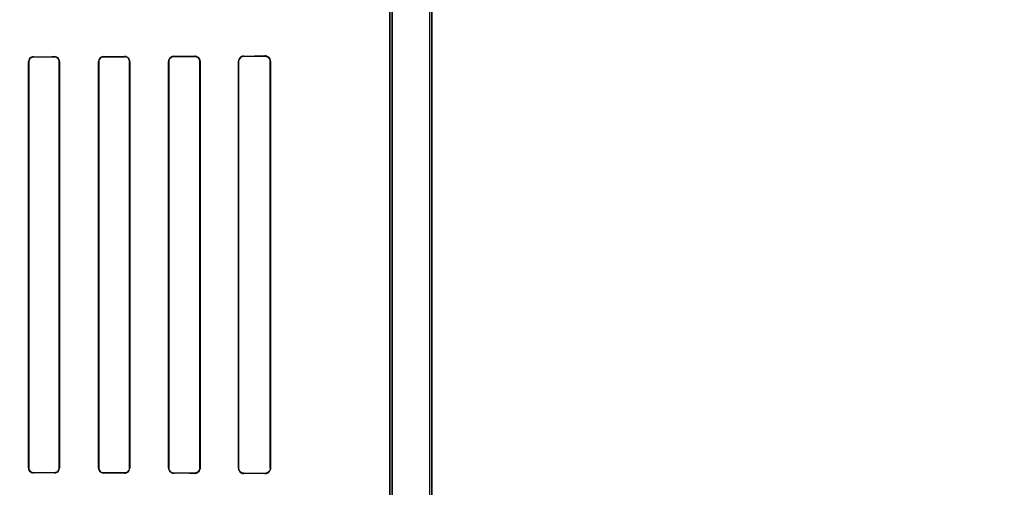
# Model space of a CAD drawing. Header units: millimetres. Extents: x 0 to 297, y 0 to 210.
# Tile 433 of 499: x 242.733 to 243.225, y 157.54 to 157.774. Entities that reach past the tile are written whole.
import ezdxf

# ---------------------------------------------------------------- set-up
doc = ezdxf.new("R2010")
doc.units = ezdxf.units.MM
doc.header["$LTSCALE"] = 16.335
doc.layers.get('0').update_dxf_attribs({"linetype": 'CONTINUOUS'})
for name, color, linetype in [('AXES_REF', 7, 'CONTINUOUS'), ('INTFCLR_1', 7, 'CONTINUOUS'), ('INTFCLR_72935', 7, 'CONTINUOUS')]:
    doc.layers.add(name, color=color, linetype=linetype)

msp = doc.modelspace()

# ---------------------------------------------------------------- linework, layer by layer
at = {"color": 7, "linetype": 'Continuous'}
for radius in [6.78708, 6.7865, 6.74304]:
    msp.add_circle((241.48891, 154.71146), radius, dxfattribs=at)
for radius, start, end in [(6.72, 278.277129, 261.722871), (6.874, 113.082692, 346.830891)]:
    msp.add_arc((241.48891, 154.71146), radius, start, end, dxfattribs=at)
at = {"layer": 'AXES_REF', "color": 9, "linetype": 'Continuous'}
msp.add_circle((241.48891, 154.71146), 4.15, dxfattribs=at)
msp.add_arc((241.48891, 154.71146), 6.19116, 94.411812, 85.588188, dxfattribs=at)
at = {"layer": 'INTFCLR_1', "color": 6, "linetype": 'Continuous'}
for p, q in [((242.93796, 159.03047), (242.93796, 157.16145)), ((242.93919, 159.03045), (242.93919, 157.16145)), ((242.91819, 158.37777), (242.91819, 157.53414)), ((242.91943, 157.53414), (242.91943, 158.37777)), ((242.73796, 157.75295), (242.73796, 157.54995)), ((242.73804, 157.75295), (242.73804, 157.54995)), ((242.7532, 157.54995), (242.7532, 157.75295)), ((242.75329, 157.54995), (242.75329, 157.75295)), ((242.77287, 157.75295), (242.77287, 157.54995)), ((242.77296, 157.75295), (242.77296, 157.54995)), ((242.78829, 157.54995), (242.78829, 157.75295)), ((242.78838, 157.54995), (242.78838, 157.75295)), ((242.80777, 157.75295), (242.80777, 157.54995)), ((242.80787, 157.75295), (242.80787, 157.54995)), ((242.82339, 157.54995), (242.82339, 157.75295)), ((242.8235, 157.54995), (242.8235, 157.75295)), ((242.84263, 157.75295), (242.84263, 157.54995)), ((242.84275, 157.75295), (242.84275, 157.54995)), ((242.85853, 157.54995), (242.85853, 157.75295)), ((242.85866, 157.54995), (242.85866, 157.75295))]:
    msp.add_line(p, q, dxfattribs=at)
at = {"layer": 'INTFCLR_1', "color": 9, "linetype": 'Continuous'}
for p, q in [((242.74036, 157.75528), (242.74036, 157.75536)), ((242.75086, 157.75538), (242.75086, 157.7553)), ((242.77536, 157.75535), (242.77536, 157.75544)), ((242.78586, 157.75547), (242.78586, 157.75538)), ((242.81036, 157.75545), (242.81036, 157.75555)), ((242.82086, 157.75559), (242.82086, 157.75548)), ((242.84536, 157.75557), (242.84536, 157.75569)), ((242.85586, 157.75574), (242.85586, 157.75562)), ((242.73796, 157.75295), (242.73804, 157.75295)), ((242.7532, 157.75295), (242.75329, 157.75295)), ((242.77287, 157.75295), (242.77296, 157.75295)), ((242.78829, 157.75295), (242.78838, 157.75295)), ((242.80777, 157.75295), (242.80787, 157.75295)), ((242.82339, 157.75295), (242.8235, 157.75295)), ((242.84263, 157.75295), (242.84275, 157.75295)), ((242.85853, 157.75295), (242.85866, 157.75295)), ((242.73804, 157.54995), (242.73796, 157.54995)), ((242.75329, 157.54995), (242.7532, 157.54995)), ((242.77296, 157.54995), (242.77287, 157.54995)), ((242.78838, 157.54995), (242.78829, 157.54995)), ((242.80787, 157.54995), (242.80777, 157.54995)), ((242.8235, 157.54995), (242.82339, 157.54995)), ((242.84275, 157.54995), (242.84263, 157.54995)), ((242.85866, 157.54995), (242.85853, 157.54995)), ((242.74036, 157.54755), (242.74036, 157.54763)), ((242.75086, 157.54761), (242.75086, 157.54753)), ((242.77536, 157.54747), (242.77536, 157.54756)), ((242.78586, 157.54753), (242.78586, 157.54744)), ((242.81036, 157.54736), (242.81036, 157.54746)), ((242.82086, 157.54743), (242.82086, 157.54732)), ((242.84536, 157.54722), (242.84536, 157.54734)), ((242.85586, 157.54729), (242.85586, 157.54717))]:
    msp.add_line(p, q, dxfattribs=at)
at = {"layer": 'INTFCLR_1', "color": 7, "linetype": 'Continuous'}
msp.add_lwpolyline([(242.82173, 157.54747), (242.82164, 157.54744), (242.82155, 157.54741), (242.82145, 157.54739), (242.82136, 157.54737), (242.82126, 157.54735), (242.82116, 157.54734), (242.82106, 157.54733), (242.82096, 157.54732), (242.82086, 157.54732)], dxfattribs=at)
at = {"layer": 'INTFCLR_1', "color": 6, "linetype": 'Continuous'}
for centre, major_axis, start_param, end_param in [((242.55311, 157.75645), (0.36509, 0), -1.032246, -0.998394), ((242.55311, 157.75645), (0.38609, 0), -1.064439, -1.033062), ((242.55311, 157.75645), (0.36509, 0), -0.9163, -0.879521), ((242.55311, 157.75645), (0.38609, 0), -0.9574, -0.923735), ((242.55311, 157.75645), (0.36509, 0), -0.788898, -0.747504), ((242.55311, 157.75645), (0.38609, 0), -0.841558, -0.804464), ((242.55311, 157.75645), (0.36509, 0), -0.642675, -0.593022), ((242.55311, 157.75645), (0.38609, 0), -0.712156, -0.66947), ((242.55311, 157.54645), (0.38609, 0), 1.033062, 1.064439), ((242.55311, 157.54645), (0.36509, 0), 0.998394, 1.032246), ((242.55311, 157.54645), (0.38609, 0), 0.923735, 0.9574), ((242.55311, 157.54645), (0.36509, 0), 0.879521, 0.9163), ((242.55311, 157.54645), (0.38609, 0), 0.804464, 0.841558), ((242.55311, 157.54645), (0.36509, 0), 0.747504, 0.788898), ((242.55311, 157.54645), (0.38609, 0), 0.66947, 0.712156), ((242.55311, 157.54645), (0.36509, 0), 0.593022, 0.642675)]:
    msp.add_ellipse(centre, major_axis=major_axis, ratio=0.003491, start_param=start_param, end_param=end_param, dxfattribs=at)
for points, knots in [([(242.74036, 157.75536), (242.73978, 157.75536), (242.73851, 157.75488), (242.73796, 157.7536), (242.73796, 157.75295)], [0, 0, 0, 0, 0.47334, 1, 1, 1, 1]), ([(242.74036, 157.75528), (242.73988, 157.75528), (242.73867, 157.75491), (242.73804, 157.75366), (242.73804, 157.75295)], [0, 0, 0, 0, 0.401644, 1, 1, 1, 1]), ([(242.75329, 157.75295), (242.75329, 157.75347), (242.75288, 157.75475), (242.75158, 157.75539), (242.75086, 157.75538)], [0, 0, 0, 0, 0.419413, 1, 1, 1, 1]), ([(242.7532, 157.75295), (242.7532, 157.75346), (242.75281, 157.75469), (242.75155, 157.7553), (242.75086, 157.7553)], [0, 0, 0, 0, 0.422805, 1, 1, 1, 1]), ([(242.77536, 157.75544), (242.77489, 157.75544), (242.7736, 157.75509), (242.77287, 157.75374), (242.77287, 157.75295)], [0, 0, 0, 0, 0.373746, 1, 1, 1, 1]), ([(242.77536, 157.75535), (242.77491, 157.75535), (242.77367, 157.75501), (242.77296, 157.75372), (242.77296, 157.75295)], [0, 0, 0, 0, 0.369219, 1, 1, 1, 1]), ([(242.78838, 157.75295), (242.78838, 157.75347), (242.78798, 157.75479), (242.78662, 157.75548), (242.78586, 157.75547)], [0, 0, 0, 0, 0.405294, 1, 1, 1, 1]), ([(242.78829, 157.75295), (242.78829, 157.75346), (242.78789, 157.75473), (242.78658, 157.75538), (242.78586, 157.75538)], [0, 0, 0, 0, 0.4116, 1, 1, 1, 1]), ([(242.81036, 157.75555), (242.80984, 157.75555), (242.80849, 157.75515), (242.80777, 157.75375), (242.80777, 157.75295)], [0, 0, 0, 0, 0.394588, 1, 1, 1, 1]), ([(242.81036, 157.75545), (242.80984, 157.75545), (242.80854, 157.75504), (242.80787, 157.7537), (242.80787, 157.75295)], [0, 0, 0, 0, 0.409287, 1, 1, 1, 1]), ([(242.8235, 157.75295), (242.8235, 157.75346), (242.82312, 157.75483), (242.82169, 157.75559), (242.82086, 157.75559)], [0, 0, 0, 0, 0.376083, 1, 1, 1, 1]), ([(242.82339, 157.75295), (242.82339, 157.75346), (242.82301, 157.75478), (242.82164, 157.75549), (242.82086, 157.75548)], [0, 0, 0, 0, 0.392608, 1, 1, 1, 1]), ([(242.84536, 157.75569), (242.84485, 157.75569), (242.84344, 157.75531), (242.84263, 157.75383), (242.84263, 157.75295)], [0, 0, 0, 0, 0.364649, 1, 1, 1, 1]), ([(242.84536, 157.75557), (242.84489, 157.75557), (242.84355, 157.75523), (242.84275, 157.75381), (242.84275, 157.75295)], [0, 0, 0, 0, 0.351042, 1, 1, 1, 1]), ([(242.85866, 157.75295), (242.85866, 157.75344), (242.85831, 157.75487), (242.85679, 157.75575), (242.85586, 157.75574)], [0, 0, 0, 0, 0.340507, 1, 1, 1, 1]), ([(242.85853, 157.75295), (242.85853, 157.75344), (242.85817, 157.75482), (242.85672, 157.75562), (242.85586, 157.75562)], [0, 0, 0, 0, 0.359845, 1, 1, 1, 1]), ([(242.73796, 157.54995), (242.73796, 157.54944), (242.73836, 157.54818), (242.73965, 157.54755), (242.74036, 157.54755)], [0, 0, 0, 0, 0.424164, 1, 1, 1, 1]), ([(242.73804, 157.54995), (242.73804, 157.54945), (242.73844, 157.54824), (242.73968, 157.54763), (242.74036, 157.54763)], [0, 0, 0, 0, 0.426865, 1, 1, 1, 1]), ([(242.75086, 157.54761), (242.75142, 157.54761), (242.75267, 157.54807), (242.7532, 157.54933), (242.7532, 157.54995)], [0, 0, 0, 0, 0.47417, 1, 1, 1, 1]), ([(242.75086, 157.54753), (242.75131, 157.54752), (242.75257, 157.54786), (242.75329, 157.54917), (242.75329, 157.54995)], [0, 0, 0, 0, 0.365847, 1, 1, 1, 1]), ([(242.77287, 157.54995), (242.77287, 157.54943), (242.77328, 157.54813), (242.77461, 157.54747), (242.77536, 157.54747)], [0, 0, 0, 0, 0.412854, 1, 1, 1, 1]), ([(242.77296, 157.54995), (242.77296, 157.54945), (242.77336, 157.54819), (242.77465, 157.54756), (242.77536, 157.54756)], [0, 0, 0, 0, 0.417006, 1, 1, 1, 1]), ([(242.78586, 157.54753), (242.78632, 157.54753), (242.78758, 157.54787), (242.78829, 157.54918), (242.78829, 157.54995)], [0, 0, 0, 0, 0.373842, 1, 1, 1, 1]), ([(242.78586, 157.54744), (242.78634, 157.54744), (242.78765, 157.5478), (242.78838, 157.54916), (242.78838, 157.54995)], [0, 0, 0, 0, 0.379371, 1, 1, 1, 1]), ([(242.80777, 157.54995), (242.80777, 157.54944), (242.80816, 157.54809), (242.80956, 157.54736), (242.81036, 157.54736)], [0, 0, 0, 0, 0.39343, 1, 1, 1, 1]), ([(242.80787, 157.54995), (242.80787, 157.54945), (242.80826, 157.54815), (242.8096, 157.54746), (242.81036, 157.54746)], [0, 0, 0, 0, 0.402384, 1, 1, 1, 1]), ([(242.82086, 157.54743), (242.82136, 157.54742), (242.82268, 157.54781), (242.82339, 157.54917), (242.82339, 157.54995)], [0, 0, 0, 0, 0.39382, 1, 1, 1, 1]), ([(242.84263, 157.54995), (242.84263, 157.54946), (242.843, 157.54805), (242.84447, 157.54722), (242.84536, 157.54722)], [0, 0, 0, 0, 0.358968, 1, 1, 1, 1]), ([(242.84275, 157.54995), (242.84275, 157.54946), (242.84312, 157.54811), (242.84453, 157.54734), (242.84536, 157.54734)], [0, 0, 0, 0, 0.373103, 1, 1, 1, 1]), ([(242.85586, 157.54717), (242.8564, 157.54716), (242.85785, 157.54757), (242.85866, 157.54907), (242.85866, 157.54995)], [0, 0, 0, 0, 0.380109, 1, 1, 1, 1]), ([(242.85853, 157.54995), (242.85853, 157.54947), (242.85817, 157.54809), (242.85672, 157.54729), (242.85586, 157.54729)], [0, 0, 0, 0, 0.359689, 1, 1, 1, 1])]:
    msp.add_open_spline(points, degree=3, knots=knots, dxfattribs=at)
at = {"layer": 'INTFCLR_1', "color": 7, "linetype": 'Continuous'}
msp.add_open_spline([(242.82086, 157.54732), (242.8214, 157.54732), (242.82277, 157.54773), (242.82351, 157.54915), (242.8235, 157.54995)], degree=3, knots=[0, 0, 0, 0, 0.401573, 1, 1, 1, 1], dxfattribs=at)
at = {"layer": 'INTFCLR_72935', "color": 6, "linetype": 'Continuous'}
for p, q in [((242.93796, 159.03048), (242.93796, 157.16145)), ((242.93919, 157.16145), (242.93919, 159.03045)), ((242.91819, 157.53209), (242.91819, 158.37982)), ((242.91943, 158.38107), (242.91943, 157.53084)), ((242.73796, 157.54995), (242.73796, 157.75295)), ((242.73804, 157.54995), (242.73804, 157.75295)), ((242.7532, 157.75295), (242.7532, 157.54995)), ((242.75329, 157.75295), (242.75329, 157.54995)), ((242.77287, 157.54995), (242.77287, 157.75295)), ((242.77296, 157.54995), (242.77296, 157.75295)), ((242.78829, 157.75295), (242.78829, 157.54995)), ((242.78838, 157.75295), (242.78838, 157.54995)), ((242.80777, 157.54995), (242.80777, 157.75295)), ((242.80787, 157.54995), (242.80787, 157.75295)), ((242.82339, 157.75295), (242.82339, 157.54995)), ((242.8235, 157.75295), (242.8235, 157.54995)), ((242.84263, 157.54995), (242.84263, 157.75295)), ((242.84275, 157.54995), (242.84275, 157.75295)), ((242.85853, 157.75295), (242.85853, 157.54995)), ((242.85866, 157.75295), (242.85866, 157.54995))]:
    msp.add_line(p, q, dxfattribs=at)
at = {"layer": 'INTFCLR_72935', "color": 9, "linetype": 'Continuous'}
for p, q in [((242.74036, 157.75536), (242.74036, 157.75528)), ((242.75086, 157.7553), (242.75086, 157.75538)), ((242.77536, 157.75544), (242.77536, 157.75535)), ((242.78586, 157.75538), (242.78586, 157.75547)), ((242.81036, 157.75555), (242.81036, 157.75545)), ((242.82086, 157.75548), (242.82086, 157.75559)), ((242.84536, 157.75569), (242.84536, 157.75557)), ((242.85586, 157.75562), (242.85586, 157.75574)), ((242.73804, 157.75295), (242.73796, 157.75295)), ((242.75329, 157.75295), (242.7532, 157.75295)), ((242.77296, 157.75295), (242.77287, 157.75295)), ((242.78838, 157.75295), (242.78829, 157.75295)), ((242.80787, 157.75295), (242.80777, 157.75295)), ((242.8235, 157.75295), (242.82339, 157.75295)), ((242.84275, 157.75295), (242.84263, 157.75295)), ((242.85866, 157.75295), (242.85853, 157.75295)), ((242.73796, 157.54995), (242.73804, 157.54995)), ((242.7532, 157.54995), (242.75329, 157.54995)), ((242.77287, 157.54995), (242.77296, 157.54995)), ((242.78829, 157.54995), (242.78838, 157.54995)), ((242.80777, 157.54995), (242.80787, 157.54995)), ((242.82339, 157.54995), (242.8235, 157.54995)), ((242.84263, 157.54995), (242.84275, 157.54995)), ((242.85853, 157.54995), (242.85866, 157.54995)), ((242.74036, 157.54763), (242.74036, 157.54755)), ((242.75086, 157.54753), (242.75086, 157.54761)), ((242.77536, 157.54756), (242.77536, 157.54747)), ((242.78586, 157.54744), (242.78586, 157.54753)), ((242.81036, 157.54746), (242.81036, 157.54736)), ((242.82086, 157.54732), (242.82086, 157.54743)), ((242.84536, 157.54734), (242.84536, 157.54722)), ((242.85586, 157.54717), (242.85586, 157.54729))]:
    msp.add_line(p, q, dxfattribs=at)
at = {"layer": 'INTFCLR_72935', "color": 7, "linetype": 'Continuous'}
for points in [[(242.82173, 157.75544), (242.82164, 157.75547), (242.82155, 157.7555), (242.82145, 157.75552), (242.82136, 157.75554), (242.82126, 157.75556), (242.82116, 157.75557), (242.82106, 157.75558), (242.82096, 157.75559), (242.82086, 157.75559)], [(242.85673, 157.75561), (242.85664, 157.75563), (242.85655, 157.75566), (242.85646, 157.75568), (242.85637, 157.7557), (242.85627, 157.75571), (242.85617, 157.75573), (242.85607, 157.75574), (242.85597, 157.75574), (242.85586, 157.75574)], [(242.85586, 157.75562), (242.85595, 157.75562), (242.85605, 157.75561), (242.85615, 157.7556), (242.85624, 157.75559), (242.85634, 157.75558), (242.85644, 157.75556), (242.85653, 157.75553), (242.85662, 157.75551), (242.85671, 157.75548)], [(242.85671, 157.54743), (242.85662, 157.5474), (242.85653, 157.54738), (242.85644, 157.54735), (242.85635, 157.54733), (242.85625, 157.54732), (242.85616, 157.54731), (242.85606, 157.5473), (242.85596, 157.54729), (242.85586, 157.54729)], [(242.85586, 157.54717), (242.85596, 157.54717), (242.85607, 157.54717), (242.85617, 157.54718), (242.85627, 157.5472), (242.85637, 157.54721), (242.85646, 157.54723), (242.85655, 157.54725), (242.85664, 157.54727), (242.85672, 157.5473)]]:
    msp.add_lwpolyline(points, dxfattribs=at)
at = {"layer": 'INTFCLR_72935', "color": 6, "linetype": 'Continuous'}
for centre, major_axis, start_param, end_param in [((242.55311, 157.75645), (0.36509, 0), -1.032246, -0.998394), ((242.55311, 157.75645), (0.38609, 0), -1.064439, -1.033062), ((242.55311, 157.75645), (0.36509, 0), -0.9163, -0.879521), ((242.55311, 157.75645), (0.38609, 0), -0.9574, -0.923735), ((242.55311, 157.75645), (0.36509, 0), -0.788898, -0.747504), ((242.55311, 157.75645), (0.38609, 0), -0.841558, -0.804464), ((242.55311, 157.75645), (0.36509, 0), -0.642675, -0.593022), ((242.55311, 157.75645), (0.38609, 0), -0.712156, -0.66947), ((242.55311, 157.54645), (0.38609, 0), 1.033062, 1.064439), ((242.55311, 157.54645), (0.36509, 0), 0.998394, 1.032246), ((242.55311, 157.54645), (0.38609, 0), 0.923735, 0.9574), ((242.55311, 157.54645), (0.36509, 0), 0.879521, 0.9163), ((242.55311, 157.54645), (0.38609, 0), 0.804464, 0.841558), ((242.55311, 157.54645), (0.36509, 0), 0.747504, 0.788898), ((242.55311, 157.54645), (0.38609, 0), 0.66947, 0.712156), ((242.55311, 157.54645), (0.36509, 0), 0.593022, 0.642675)]:
    msp.add_ellipse(centre, major_axis=major_axis, ratio=0.003491, start_param=start_param, end_param=end_param, dxfattribs=at)
for points, knots in [([(242.74036, 157.75536), (242.7399, 157.75536), (242.73866, 157.75502), (242.73796, 157.75372), (242.73796, 157.75295)], [0, 0, 0, 0, 0.370654, 1, 1, 1, 1]), ([(242.73804, 157.75295), (242.73804, 157.75346), (242.73844, 157.75468), (242.73968, 157.75527), (242.74036, 157.75528)], [0, 0, 0, 0, 0.429388, 1, 1, 1, 1]), ([(242.75329, 157.75295), (242.75329, 157.75348), (242.75288, 157.75475), (242.75157, 157.75539), (242.75086, 157.75538)], [0, 0, 0, 0, 0.422387, 1, 1, 1, 1]), ([(242.75086, 157.7553), (242.75142, 157.7553), (242.75267, 157.75484), (242.7532, 157.75358), (242.7532, 157.75295)], [0, 0, 0, 0, 0.47417, 1, 1, 1, 1]), ([(242.77536, 157.75544), (242.77487, 157.75544), (242.77358, 157.75507), (242.77287, 157.75373), (242.77287, 157.75295)], [0, 0, 0, 0, 0.383063, 1, 1, 1, 1]), ([(242.77296, 157.75295), (242.77296, 157.75346), (242.77336, 157.75472), (242.77465, 157.75535), (242.77536, 157.75535)], [0, 0, 0, 0, 0.417182, 1, 1, 1, 1]), ([(242.78838, 157.75295), (242.78838, 157.75347), (242.78798, 157.75479), (242.78662, 157.75548), (242.78586, 157.75547)], [0, 0, 0, 0, 0.404898, 1, 1, 1, 1]), ([(242.78586, 157.75538), (242.78633, 157.75538), (242.78759, 157.75503), (242.78829, 157.75372), (242.78829, 157.75295)], [0, 0, 0, 0, 0.383513, 1, 1, 1, 1]), ([(242.81036, 157.75555), (242.80983, 157.75555), (242.80848, 157.75514), (242.80777, 157.75374), (242.80777, 157.75295)], [0, 0, 0, 0, 0.400719, 1, 1, 1, 1]), ([(242.80787, 157.75295), (242.80787, 157.75346), (242.80826, 157.75476), (242.8096, 157.75545), (242.81036, 157.75545)], [0, 0, 0, 0, 0.400302, 1, 1, 1, 1]), ([(242.82086, 157.75548), (242.82137, 157.75549), (242.82269, 157.7551), (242.82339, 157.75373), (242.82339, 157.75295)], [0, 0, 0, 0, 0.398583, 1, 1, 1, 1]), ([(242.84536, 157.75569), (242.84484, 157.75569), (242.84343, 157.7553), (242.84263, 157.75382), (242.84263, 157.75295)], [0, 0, 0, 0, 0.372091, 1, 1, 1, 1]), ([(242.84275, 157.75295), (242.84275, 157.75345), (242.84312, 157.7548), (242.84453, 157.75557), (242.84536, 157.75557)], [0, 0, 0, 0, 0.373103, 1, 1, 1, 1]), ([(242.73796, 157.54995), (242.73796, 157.54943), (242.73836, 157.54817), (242.73965, 157.54755), (242.74036, 157.54755)], [0, 0, 0, 0, 0.425926, 1, 1, 1, 1]), ([(242.74036, 157.54763), (242.73987, 157.54763), (242.73866, 157.54801), (242.73804, 157.54926), (242.73804, 157.54995)], [0, 0, 0, 0, 0.409084, 1, 1, 1, 1]), ([(242.7532, 157.54995), (242.7532, 157.54945), (242.7528, 157.54822), (242.75154, 157.54761), (242.75086, 157.54761)], [0, 0, 0, 0, 0.426616, 1, 1, 1, 1]), ([(242.75086, 157.54753), (242.75132, 157.54752), (242.75258, 157.54787), (242.75329, 157.54918), (242.75329, 157.54995)], [0, 0, 0, 0, 0.376214, 1, 1, 1, 1]), ([(242.77287, 157.54995), (242.77287, 157.54943), (242.77328, 157.54814), (242.77461, 157.54747), (242.77536, 157.54747)], [0, 0, 0, 0, 0.411614, 1, 1, 1, 1]), ([(242.77536, 157.54756), (242.7749, 157.54756), (242.77365, 157.54791), (242.77296, 157.5492), (242.77296, 157.54995)], [0, 0, 0, 0, 0.378712, 1, 1, 1, 1]), ([(242.78829, 157.54995), (242.78829, 157.54945), (242.78789, 157.54818), (242.78658, 157.54753), (242.78586, 157.54753)], [0, 0, 0, 0, 0.411738, 1, 1, 1, 1]), ([(242.78586, 157.54744), (242.78635, 157.54744), (242.78767, 157.54781), (242.78838, 157.54917), (242.78838, 157.54995)], [0, 0, 0, 0, 0.387522, 1, 1, 1, 1]), ([(242.80777, 157.54995), (242.80777, 157.54944), (242.80816, 157.54809), (242.80956, 157.54736), (242.81036, 157.54736)], [0, 0, 0, 0, 0.391624, 1, 1, 1, 1]), ([(242.81036, 157.54746), (242.80986, 157.54746), (242.80856, 157.54784), (242.80787, 157.54919), (242.80787, 157.54995)], [0, 0, 0, 0, 0.393004, 1, 1, 1, 1]), ([(242.8235, 157.54995), (242.8235, 157.54945), (242.82312, 157.54808), (242.82169, 157.54732), (242.82086, 157.54732)], [0, 0, 0, 0, 0.376083, 1, 1, 1, 1]), ([(242.82339, 157.54995), (242.82339, 157.54945), (242.82301, 157.54813), (242.82164, 157.54742), (242.82086, 157.54743)], [0, 0, 0, 0, 0.392511, 1, 1, 1, 1]), ([(242.84263, 157.54995), (242.84263, 157.54949), (242.84297, 157.54809), (242.84444, 157.54722), (242.84536, 157.54722)], [0, 0, 0, 0, 0.338375, 1, 1, 1, 1]), ([(242.84536, 157.54734), (242.84489, 157.54734), (242.84355, 157.54768), (242.84275, 157.5491), (242.84275, 157.54995)], [0, 0, 0, 0, 0.351007, 1, 1, 1, 1])]:
    msp.add_open_spline(points, degree=3, knots=knots, dxfattribs=at)
at = {"layer": 'INTFCLR_72935', "color": 7, "linetype": 'Continuous'}
for points, knots in [([(242.82086, 157.75559), (242.8214, 157.75558), (242.82277, 157.75518), (242.82351, 157.75376), (242.8235, 157.75295)], [0, 0, 0, 0, 0.401573, 1, 1, 1, 1]), ([(242.85586, 157.75574), (242.85633, 157.75574), (242.85777, 157.75541), (242.85866, 157.75389), (242.85866, 157.75295)], [0, 0, 0, 0, 0.336778, 1, 1, 1, 1]), ([(242.85586, 157.75562), (242.85636, 157.75561), (242.85774, 157.75526), (242.85854, 157.75381), (242.85853, 157.75295)], [0, 0, 0, 0, 0.369943, 1, 1, 1, 1]), ([(242.85853, 157.54995), (242.85853, 157.54949), (242.85819, 157.54811), (242.85674, 157.54731), (242.85586, 157.54729)], [0, 0, 0, 0, 0.342814, 1, 1, 1, 1]), ([(242.85866, 157.54995), (242.85866, 157.54939), (242.85823, 157.54793), (242.85672, 157.54718), (242.85586, 157.54717)], [0, 0, 0, 0, 0.39445, 1, 1, 1, 1]), ([(242.85853, 157.54995), (242.85853, 157.54947), (242.85823, 157.54836), (242.85729, 157.54762), (242.85671, 157.54743)], [0, 0, 0, 0, 0.441846, 1, 1, 1, 1])]:
    msp.add_open_spline(points, degree=3, knots=knots, dxfattribs=at)

doc.saveas('drawing.dxf')
